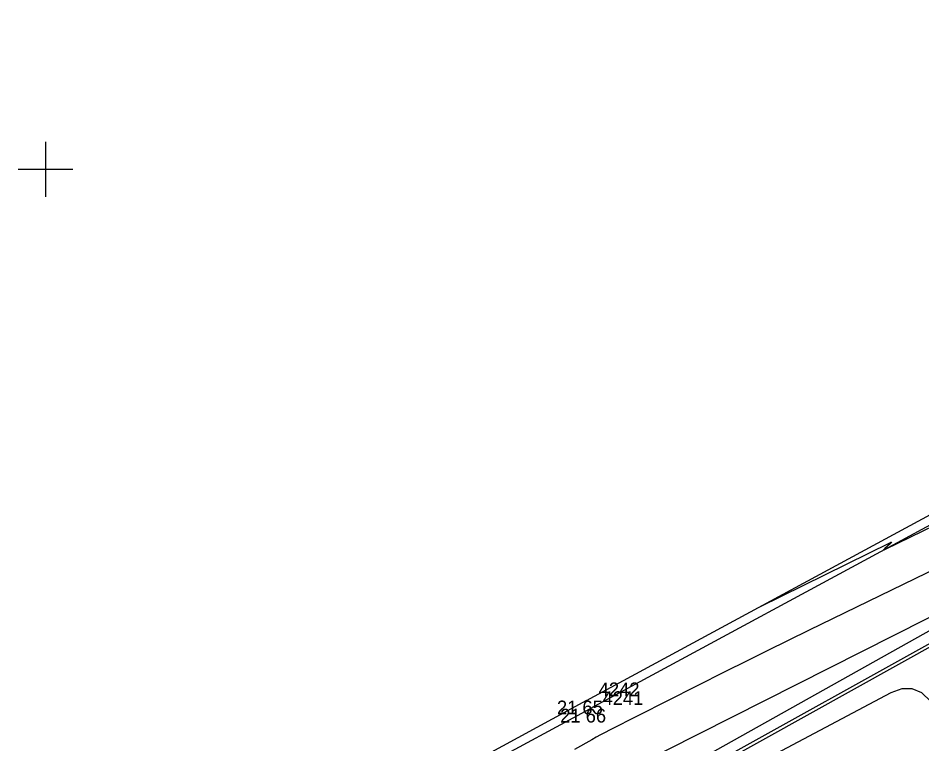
# Model space of a CAD drawing. Extents: x -702257 to -701487, y -1009871 to -1008841.
# Drawn here: x -702025.5 to -702009.02, y -1009635.48 to -1009622.24 of the extents above; entities that cross this region are included whole.
import ezdxf

# ---------------------------------------------------------------- set-up
doc = ezdxf.new("R2010")
doc.units = 0
for name, color, linetype in [('Ex_Major Contours', 7, 'Continuous'), ('Ex_Minor Contours', 7, 'Continuous'), ('Z_body', 7, 'Continuous'), ('Z_body_cisla', 7, 'Continuous'), ('Z_body_vysky_redukovane', 7, 'Continuous'), ('Z_hektometricka_sit', 7, 'Continuous'), ('Z_katastr_hranice', 7, 'Continuous'), ('Z_obruba', 7, 'Continuous')]:
    doc.layers.add(name, color=color, linetype=linetype)

# ---------------------------------------------------------------- blocks, each defined once
blk = doc.blocks.new('POINT_DISPLAY')
blk.add_line((0, 0), (0, 0))

msp = doc.modelspace()

# ---------------------------------------------------------------- linework, layer by layer
at = {"layer": 'Ex_Major Contours'}
msp.add_lwpolyline([(-702008.859, -1009634.698), (-702009.018, -1009634.549), (-702009.192, -1009634.476), (-702009.381, -1009634.476), (-702009.585, -1009634.551), (-702013.466, -1009636.607)], dxfattribs=at)
at = {"layer": 'Ex_Minor Contours'}
for points in [[(-702011.962, -1009632.976), (-702009.602, -1009631.813), (-702009.579, -1009631.803), (-702009.57, -1009631.802), (-702009.574, -1009631.81), (-702009.592, -1009631.828), (-702009.692, -1009631.916), (-702009.71, -1009631.933), (-702009.715, -1009631.942), (-702009.705, -1009631.941), (-702009.682, -1009631.931), (-702006.304, -1009630.287)], [(-702006.779, -1009631.318), (-702011.072, -1009633.406), (-702011.454, -1009633.593), (-702011.836, -1009633.782), (-702012.217, -1009633.971), (-702012.597, -1009634.162), (-702014.713, -1009635.23), (-702014.795, -1009635.272), (-702014.875, -1009635.314), (-702014.956, -1009635.358), (-702015.035, -1009635.403), (-702015.352, -1009635.584)], [(-702007.156, -1009632.307), (-702014.257, -1009635.89)]]:
    msp.add_lwpolyline(points, dxfattribs=at)
at = {"layer": 'Z_hektometricka_sit'}
for p, q in [((-702025, -1009624.5), (-702025, -1009625.5)), ((-702025, -1009624.5), (-702025, -1009625.5)), ((-702025.5, -1009625), (-702024.5, -1009625)), ((-702025.5, -1009625), (-702024.5, -1009625))]:
    msp.add_line(p, q, dxfattribs=at)
at = {"layer": 'Z_katastr_hranice'}
msp.add_line((-702014.27, -1009636.43), (-701959.3, -1009605.67), dxfattribs=at)
at = {"layer": 'Z_obruba'}
for p, q in [((-702015.13, -1009634.69), (-702006.26, -1009629.89)), ((-702006.19, -1009630.04), (-702015.07, -1009634.84)), ((-702014.32, -1009636.67), (-702005.17, -1009631.59)), ((-702005.14, -1009631.64), (-702014.28, -1009636.72)), ((-702015.13, -1009634.69), (-702023.2, -1009639.05)), ((-702023.16, -1009639.2), (-702015.07, -1009634.84))]:
    msp.add_line(p, q, dxfattribs=at)

# ---------------------------------------------------------------- block references
at = {"layer": 'Z_body'}
for p in [(-702015.13, -1009634.69), (-702015.07, -1009634.84)]:
    msp.add_blockref('POINT_DISPLAY', p, dxfattribs=at)

# ---------------------------------------------------------------- texts
at = {"layer": 'Z_body_cisla'}
for s, p in [('4242', (-702014.91, -1009634.61)), ('4241', (-702014.84, -1009634.77))]:
    msp.add_text(s, height=0.25, dxfattribs=at).set_placement(p)
at = {"layer": 'Z_body_vysky_redukovane'}
for s, p in [('21 65', (-702015.672, -1009634.94)), ('21 66', (-702015.612, -1009635.09))]:
    msp.add_text(s, height=0.25, dxfattribs=at).set_placement(p)

doc.saveas('drawing.dxf')
